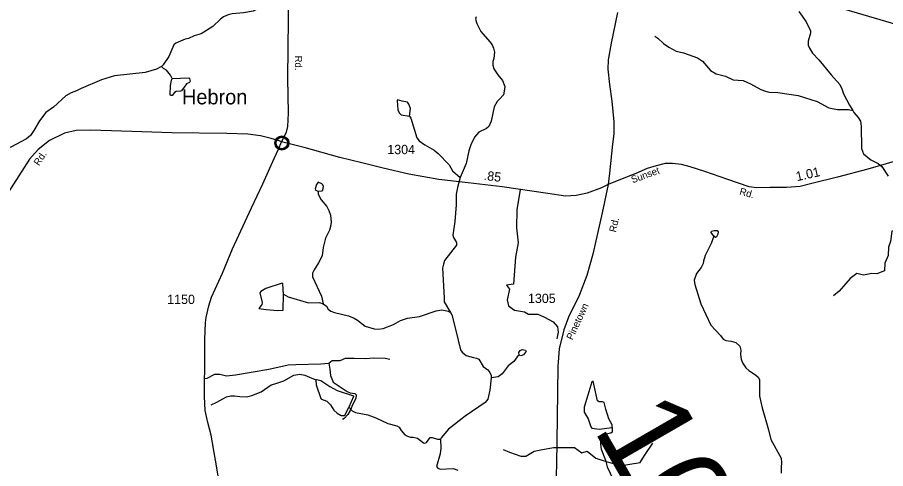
# Model space of a CAD drawing. Extents: x 2056842 to 2160602, y 826753 to 1016856.
# Drawn here: x 2084160 to 2095813, y 945870 to 951923 of the extents above; entities that cross this region are included whole.
import ezdxf

# ---------------------------------------------------------------- set-up
doc = ezdxf.new("R2010")
doc.units = 0
for name, color, linetype in [('Exist Civil Demographics Community CELL', 7, 'Continuous'), ('Exist Civil Demographics Community Label', 7, 'Continuous'), ('Exist Hydrographic Creek Single Shore', 7, 'Continuous'), ('Exist Hydrographic Misc Water Feature', 7, 'Continuous'), ('Exist Hydrographic Pond Under 1500 Sq Ft', 7, 'Continuous'), ('Exist Road Non-System Type 51', 7, 'Continuous'), ('Exist Road Secondary Mileage Hundredths English Label', 7, 'Continuous'), ('Exist Road Secondary Structure Standard Bridge Number Label', 7, 'Continuous'), ('Exist Road Secondary Type 41 Attributed', 7, 'Continuous'), ('Exist Road Secondary Type 51 Attributed', 7, 'Continuous'), ('Exist Road Secondary Type 51 Label', 7, 'Continuous'), ('Exist Road Secondary Type 51 Number Label', 7, 'Continuous'), ('Exist Utilities Electrical Transmission Line', 7, 'Continuous')]:
    doc.layers.add(name, color=color, linetype=linetype)

msp = doc.modelspace()

# ---------------------------------------------------------------- linework, layer by layer
at = {"layer": 'Exist Civil Demographics Community CELL'}
msp.add_lwpolyline([(2087632, 950251), (2087633, 950256), (2087635, 950263), (2087638, 950270), (2087641, 950276), (2087644, 950281), (2087648, 950286), (2087652, 950291), (2087657, 950295), (2087662, 950300), (2087668, 950304), (2087673, 950307), (2087678, 950309), (2087683, 950311), (2087689, 950313), (2087693, 950314), (2087698, 950315), (2087702, 950316), (2087708, 950316), (2087713, 950316), (2087718, 950316), (2087723, 950315), (2087728, 950314), (2087733, 950312), (2087738, 950311), (2087745, 950308), (2087751, 950304), (2087756, 950301), (2087762, 950297), (2087765, 950293), (2087769, 950289), (2087773, 950284), (2087776, 950280), (2087779, 950275), (2087782, 950270), (2087784, 950265), (2087785, 950260), (2087786, 950255), (2087788, 950249), (2087788, 950244), (2087788, 950238), (2087788, 950232), (2087788, 950227), (2087787, 950221), (2087785, 950215), (2087783, 950209), (2087781, 950204), (2087778, 950198), (2087774, 950193), (2087771, 950188), (2087767, 950183), (2087762, 950178), (2087756, 950174), (2087751, 950171), (2087747, 950168), (2087740, 950165), (2087733, 950162), (2087727, 950161), (2087721, 950160), (2087716, 950159), (2087712, 950159), (2087706, 950159), (2087702, 950159), (2087696, 950160), (2087690, 950161), (2087686, 950163), (2087681, 950165), (2087676, 950167), (2087672, 950169), (2087665, 950173), (2087660, 950177), (2087655, 950182), (2087650, 950187), (2087647, 950190), (2087644, 950195), (2087640, 950202), (2087638, 950205), (2087637, 950209), (2087634, 950218), (2087632, 950225), (2087632, 950230), (2087631, 950236), (2087631, 950241), (2087632, 950247)], close=True, dxfattribs=at)
for radius in [94.3, 76.7]:
    msp.add_circle((2087710, 950238), radius, dxfattribs=at)
at = {"layer": 'Exist Hydrographic Creek Single Shore'}
for points in [[(2087730, 952194), (2087664, 952155), (2087396, 952043), (2087325, 952006), (2087197, 951982), (2087041, 951970), (2086987, 951959), (2086927, 951931), (2086887, 951901), (2086783, 951799), (2086626, 951704), (2086534, 951674), (2086458, 951638), (2086414, 951632), (2086288, 951575), (2086260, 951553), (2086191, 951397), (2086117, 951287), (2086093, 951265)], [(2090318, 951928), (2090307, 951899), (2090327, 951842), (2090381, 951734), (2090501, 951596), (2090530, 951556), (2090550, 951508), (2090562, 951454), (2090554, 951372), (2090540, 951332), (2090541, 951282), (2090555, 951232), (2090609, 951151), (2090673, 951075), (2090701, 950997), (2090695, 950933), (2090684, 950885), (2090624, 950819), (2090598, 950794), (2090560, 950722), (2090517, 950530), (2090487, 950458), (2090455, 950434), (2090353, 950384), (2090295, 950316), (2090248, 950213), (2090220, 950131), (2090183, 949961), (2090103, 949773)], [(2086093, 951264), (2086025, 951228), (2085873, 951184), (2085465, 951139), (2085289, 951084), (2085016, 950971), (2084954, 950939), (2084882, 950911), (2084812, 950871), (2084646, 950720), (2084543, 950646), (2084459, 950533), (2084382, 950405), (2084336, 950339), (2084282, 950295), (2084070, 950180), (2083801, 950091), (2083708, 950095), (2083660, 950107), (2083589, 950137), (2083440, 950152)], [(2090103, 949773), (2090065, 949641), (2090050, 949553), (2090048, 949409), (2090031, 949185), (2090006, 949001), (2090014, 948969), (2090052, 948901), (2090054, 948869), (2089894, 948660), (2089877, 948612), (2089867, 948558), (2089886, 948161), (2089890, 948109), (2089975, 947963)], [(2088196, 949593), (2088198, 949553), (2088238, 949475), (2088313, 949386), (2088339, 949334), (2088363, 949268), (2088371, 949176), (2088363, 949118), (2088348, 949068), (2088294, 948962), (2088262, 948838), (2088249, 948722), (2088203, 948629), (2088145, 948537), (2088123, 948493), (2088123, 948441), (2088242, 948183), (2088265, 948082)], [(2093505, 948990), (2093470, 948888), (2093392, 948729), (2093367, 948653), (2093363, 948621), (2093335, 948569), (2093273, 948485), (2093245, 948397), (2093252, 948341), (2093334, 948081), (2093469, 947792), (2093596, 947654), (2093632, 947608), (2093666, 947588), (2093738, 947581), (2093804, 947561), (2093856, 947511), (2093868, 947459), (2093866, 947399), (2093875, 947339), (2093891, 947287), (2093935, 947223), (2093975, 947187), (2094065, 947130), (2094103, 947098), (2094119, 947066), (2094122, 946840), (2094154, 946684), (2094241, 946390), (2094270, 946262), (2094413, 946009), (2094417, 945949), (2094409, 945889), (2094409, 945809)], [(2088265, 948082), (2088307, 948048), (2088333, 948008), (2088365, 947984), (2088415, 947964), (2088605, 947921), (2088681, 947889), (2088725, 947863), (2088828, 947779), (2088948, 947746), (2089004, 947742), (2089068, 947750), (2089209, 947801), (2089301, 947855), (2089397, 947887), (2089557, 947910), (2089779, 947986), (2089855, 948000), (2089947, 947981), (2089975, 947963)], [(2089975, 947963), (2089991, 947931), (2090046, 947721), (2090106, 947463), (2090130, 947433), (2090182, 947389), (2090283, 947360), (2090321, 947352), (2090353, 947336), (2090413, 947240), (2090475, 947196), (2090501, 947160), (2090517, 947120), (2090517, 947089)], [(2088342, 947285), (2088355, 947203), (2088361, 947121), (2088400, 947029), (2088587, 946903), (2088627, 946885), (2088689, 946876), (2088706, 946860), (2088702, 946810), (2088662, 946733), (2088626, 946651), (2088597, 946595), (2088548, 946543), (2088525, 946529)], [(2086763, 946725), (2086837, 946759), (2086917, 946807), (2086967, 946834), (2087023, 946848), (2087075, 946848), (2087147, 946836), (2087235, 946834), (2087307, 946849), (2087430, 946901), (2087564, 946995), (2087616, 947008), (2087738, 947048), (2087872, 947122), (2087952, 947137), (2088020, 947125), (2088166, 947059)], [(2088166, 947059), (2088178, 947065), (2088234, 947052), (2088352, 946970), (2088452, 946918), (2088669, 946847), (2088672, 946839), (2088607, 946695)], [(2088166, 947059), (2088168, 946995), (2088231, 946812), (2088241, 946800), (2088315, 946774), (2088363, 946726)], [(2090517, 947089), (2090500, 946921), (2090472, 946800), (2090440, 946758), (2090171, 946575), (2089944, 946397), (2089846, 946282), (2089838, 946264)], [(2088363, 946726), (2088407, 946654), (2088451, 946612), (2088507, 946582), (2088555, 946583), (2088607, 946695)], [(2088607, 946695), (2088655, 946643), (2088697, 946623), (2088863, 946590), (2088971, 946550), (2089134, 946474), (2089252, 946443), (2089282, 946427), (2089310, 946381), (2089362, 946325), (2089394, 946305), (2089434, 946293), (2089474, 946293), (2089528, 946280), (2089610, 946216), (2089628, 946210), (2089650, 946222), (2089688, 946270), (2089702, 946286), (2089726, 946286), (2089798, 946264), (2089838, 946265)], [(2089838, 946264), (2089845, 946146), (2089835, 946068), (2089787, 945900), (2089801, 945876), (2089835, 945864), (2090011, 945873), (2090073, 945851)]]:
    msp.add_lwpolyline(points, dxfattribs=at)
at = {"layer": 'Exist Hydrographic Misc Water Feature'}
for points in [[(2094650, 952001), (2094745, 951863), (2094805, 951744), (2094805, 951711), (2094775, 951603), (2094775, 951551), (2094793, 951512), (2094832, 951441), (2094916, 951352), (2095081, 951154), (2095199, 951023), (2095227, 950963), (2095247, 950897), (2095328, 950747), (2095372, 950673)], [(2092715, 951671), (2092755, 951643), (2092831, 951574), (2092902, 951524), (2093000, 951470), (2093102, 951448), (2093288, 951379), (2093354, 951337), (2093463, 951210), (2093539, 951166), (2093663, 951134), (2093767, 951087), (2093903, 951075), (2093999, 951033), (2094137, 950956), (2094199, 950932), (2094251, 950920), (2094365, 950916), (2094638, 950875), (2094894, 950794), (2095050, 950710), (2095166, 950685), (2095314, 950685), (2095372, 950673)], [(2086237, 951101), (2086217, 951149), (2086161, 951213), (2086121, 951235), (2086093, 951265)], [(2086216, 950875), (2086210, 950883), (2086216, 951009), (2086227, 951081), (2086237, 951101)], [(2086480, 951068), (2086472, 951050), (2086430, 951032), (2086398, 950988), (2086364, 950938), (2086348, 950931), (2086292, 950927), (2086270, 950915), (2086236, 950873), (2086216, 950875)], [(2086237, 951101), (2086461, 951112), (2086470, 951104), (2086480, 951068)], [(2089414, 950757), (2089398, 950787), (2089324, 950797), (2089262, 950817), (2089256, 950804), (2089260, 950749)], [(2089260, 950749), (2089267, 950677), (2089287, 950637), (2089309, 950617), (2089423, 950599)], [(2089423, 950599), (2089436, 950701), (2089414, 950757)], [(2095372, 950673), (2095386, 950645), (2095444, 950582), (2095474, 950530), (2095486, 950462), (2095487, 950162), (2095514, 950094), (2095616, 950010), (2095712, 949962), (2095760, 949921), (2095849, 949793)], [(2089423, 950599), (2089439, 950571), (2089520, 950307), (2089554, 950269), (2089628, 950212), (2089754, 950140), (2089806, 950098), (2089953, 949947), (2090001, 949865), (2090103, 949773)], [(2088196, 949593), (2088244, 949595), (2088260, 949603), (2088268, 949654), (2088258, 949678)], [(2093505, 948990), (2093471, 949036), (2093477, 949056), (2093513, 949066)], [(2087730, 948212), (2087722, 948350), (2087714, 948358), (2087496, 948285)], [(2087496, 948285), (2087428, 948247), (2087414, 948229), (2087445, 948097), (2087441, 948073), (2087401, 948019), (2087499, 948003)], [(2087499, 948003), (2087657, 947990), (2087727, 947996), (2087730, 948212)], [(2087730, 948212), (2087796, 948176), (2088065, 948093), (2088213, 948099), (2088265, 948082)], [(2090895, 947392), (2090867, 947368), (2090823, 947308), (2090749, 947247), (2090666, 947141), (2090612, 947099), (2090518, 947089)], [(2090895, 947392), (2090890, 947428), (2090906, 947456)], [(2092059, 946667), (2092034, 946755), (2092015, 946765), (2091966, 946765), (2091944, 946779), (2091886, 947043), (2091870, 947035), (2091814, 946853)], [(2091814, 946853), (2091767, 946695), (2091769, 946627), (2091821, 946539), (2091849, 946455), (2091855, 946431), (2091870, 946411), (2091966, 946401), (2092144, 946420)], [(2092144, 946420), (2092141, 946456), (2092097, 946538), (2092059, 946667)], [(2092144, 946420), (2092142, 946358), (2092126, 946344), (2092064, 946330), (2092012, 946317), (2091996, 946305), (2091984, 946273), (2091984, 946197), (2091997, 946129), (2092055, 945985), (2092077, 945894), (2092192, 945650), (2092222, 945578)]]:
    msp.add_lwpolyline(points, dxfattribs=at)
at = {"layer": 'Exist Hydrographic Pond Under 1500 Sq Ft'}
for points in [[(2088176, 949681), (2088156, 949623), (2088160, 949607), (2088196, 949593)], [(2088258, 949677), (2088248, 949691), (2088195, 949713), (2088176, 949681)], [(2093513, 949066), (2093551, 949064), (2093565, 949048), (2093561, 949016)], [(2093561, 949016), (2093541, 948980), (2093529, 948972), (2093505, 948990)], [(2090978, 947430), (2090954, 947396), (2090919, 947384), (2090894, 947392)], [(2090906, 947455), (2090936, 947466), (2090978, 947458), (2090988, 947442), (2090978, 947430)]]:
    msp.add_lwpolyline(points, dxfattribs=at)
at = {"layer": 'Exist Road Non-System Type 51'}
for points in [[(2090908, 949614), (2090862, 949340), (2090859, 949100), (2090881, 948899), (2090846, 948707), (2090820, 948343), (2090725, 948331), (2090763, 948279), (2090734, 948132), (2090750, 948055), (2090833, 947995), (2090964, 947975), (2091022, 947943), (2091147, 947940), (2091233, 947902), (2091351, 947839), (2091409, 947772), (2091419, 947698), (2091399, 947612)], [(2096052, 949107), (2095959, 949065), (2095898, 949056), (2095876, 948915), (2095850, 948841), (2095847, 948729), (2095802, 948627), (2095796, 948521), (2095697, 948483), (2095626, 948489), (2095517, 948464), (2095425, 948486), (2095338, 948422), (2095191, 948252), (2095114, 948188)], [(2086673, 947079), (2086705, 947085), (2086811, 947137), (2086879, 947137), (2086966, 947114), (2087086, 947128), (2087326, 947167), (2087533, 947203), (2087796, 947262), (2087895, 947267), (2088234, 947276), (2088342, 947285)], [(2088342, 947285), (2088386, 947322), (2088494, 947320), (2088566, 947351), (2088682, 947351), (2088837, 947349), (2088946, 947354), (2089095, 947351), (2089160, 947336)], [(2090681, 946128), (2090765, 946090), (2090918, 946035), (2090982, 946039), (2091097, 946103), (2091187, 946122), (2091356, 946154), (2091398, 946153), (2091638, 946151), (2091734, 946083), (2091807, 946106), (2091925, 946010), (2092076, 945959), (2092159, 945939), (2092239, 945907), (2092517, 945952), (2092578, 946045), (2092687, 946211)]]:
    msp.add_lwpolyline(points, dxfattribs=at)
at = {"layer": 'Exist Road Secondary Type 41 Attributed'}
msp.add_lwpolyline([(2087707, 950254), (2087772, 950381), (2087791, 950461), (2087798, 950637), (2087791, 951109), (2087797, 951901), (2087807, 952535), (2087820, 953247), (2087824, 953764), (2087824, 953854), (2087833, 953890)], dxfattribs=at)
at = {"layer": 'Exist Road Secondary Type 51 Attributed'}
for points in [[(2092216, 951987), (2092128, 951575), (2092089, 951354), (2092085, 951227), (2092105, 951024), (2092137, 950800), (2092166, 950521), (2092165, 950360), (2092149, 950220), (2092109, 949834), (2092088, 949681)], [(2087707, 950254), (2087675, 950265), (2087566, 950297), (2087424, 950332), (2087252, 950357), (2086969, 950365), (2086231, 950372), (2085830, 950388), (2085424, 950399), (2085138, 950408), (2084949, 950405), (2084791, 950370), (2084592, 950271), (2084440, 950151), (2084323, 950023), (2084038, 949574)], [(2097210, 950393), (2096733, 950237), (2096435, 950143), (2096067, 950029), (2095576, 949886), (2095166, 949780), (2094822, 949694), (2094668, 949655), (2094482, 949640), (2094263, 949640), (2094079, 949638), (2093980, 949651), (2093693, 949746), (2093386, 949855), (2093191, 949919), (2093075, 949951), (2092952, 949962), (2092852, 949962), (2092734, 949932), (2092613, 949895), (2092460, 949827), (2092189, 949720), (2092088, 949681)], [(2086854, 945773), (2086820, 945982), (2086759, 946320), (2086714, 946488), (2086682, 946650), (2086671, 946838), (2086674, 947410), (2086676, 947603), (2086686, 947827), (2086694, 947895), (2086729, 948054), (2086764, 948171), (2086911, 948490), (2087048, 948819), (2087302, 949367), (2087454, 949692), (2087606, 950028), (2087665, 950153), (2087707, 950254)], [(2092088, 949681), (2092000, 949637), (2091809, 949564), (2091660, 949532), (2091515, 949525), (2091280, 949560), (2090666, 949649), (2090210, 949705), (2089818, 949749), (2089413, 949821), (2089069, 949901), (2088784, 949972), (2088486, 950044), (2088009, 950176), (2087707, 950254)], [(2092088, 949681), (2092008, 949303), (2091884, 948746), (2091804, 948460), (2091698, 948191), (2091558, 947903), (2091494, 947731), (2091433, 947478), (2091414, 947239), (2091404, 946555), (2091395, 945923), (2091376, 945419)]]:
    msp.add_lwpolyline(points, dxfattribs=at)
at = {"layer": 'Exist Utilities Electrical Transmission Line'}
msp.add_lwpolyline([(2106854, 948941), (2105175, 949440), (2104224, 949725), (2103576, 949897), (2103045, 950065), (2102849, 950119), (2102093, 950294), (2101452, 950436), (2100113, 950746), (2099069, 950979), (2098196, 951184), (2096925, 951540), (2093260, 952621), (2092081, 953029), (2090552, 953596), (2089679, 953888), (2087638, 954631), (2085206, 955378)], dxfattribs=at)

# ---------------------------------------------------------------- texts
at = {"layer": 'Exist Civil Demographics Community Label'}
msp.add_text('Hebron', height=200, dxfattribs=at).set_placement((2086369, 950756))
at = {"layer": 'Exist Road Secondary Mileage Hundredths English Label'}
for s, rotation, p in [('.85', 353.1051, (2090414, 949743)), ('1.01', 12.544, (2094623, 949725))]:
    msp.add_text(s, height=125, rotation=rotation, dxfattribs=at).set_placement(p)
at = {"layer": 'Exist Road Secondary Structure Standard Bridge Number Label'}
msp.add_text('107', height=1230.3, rotation=300, dxfattribs=at).set_placement((2091880, 946407))
at = {"layer": 'Exist Road Secondary Type 51 Label'}
for s, rotation, p in [('Rd.', 270.5907, (2087885, 951409)), ('Rd.', 56.478, (2084450, 949925)), ('Sunset', 19.9262, (2092417, 949697)), ('Rd.', 344.0133, (2093844, 949549)), ('Rd.', 76.653, (2092192, 949034)), ('Pinetown', 65.0668, (2091609, 947587))]:
    msp.add_text(s, height=95, rotation=rotation, dxfattribs=at).set_placement(p)
at = {"layer": 'Exist Road Secondary Type 51 Number Label'}
for s, p in [('1304', (2089125, 950088)), ('1305', (2091013, 948091)), ('1150', (2086171, 948078))]:
    msp.add_text(s, height=125, dxfattribs=at).set_placement(p)

doc.saveas('drawing.dxf')
